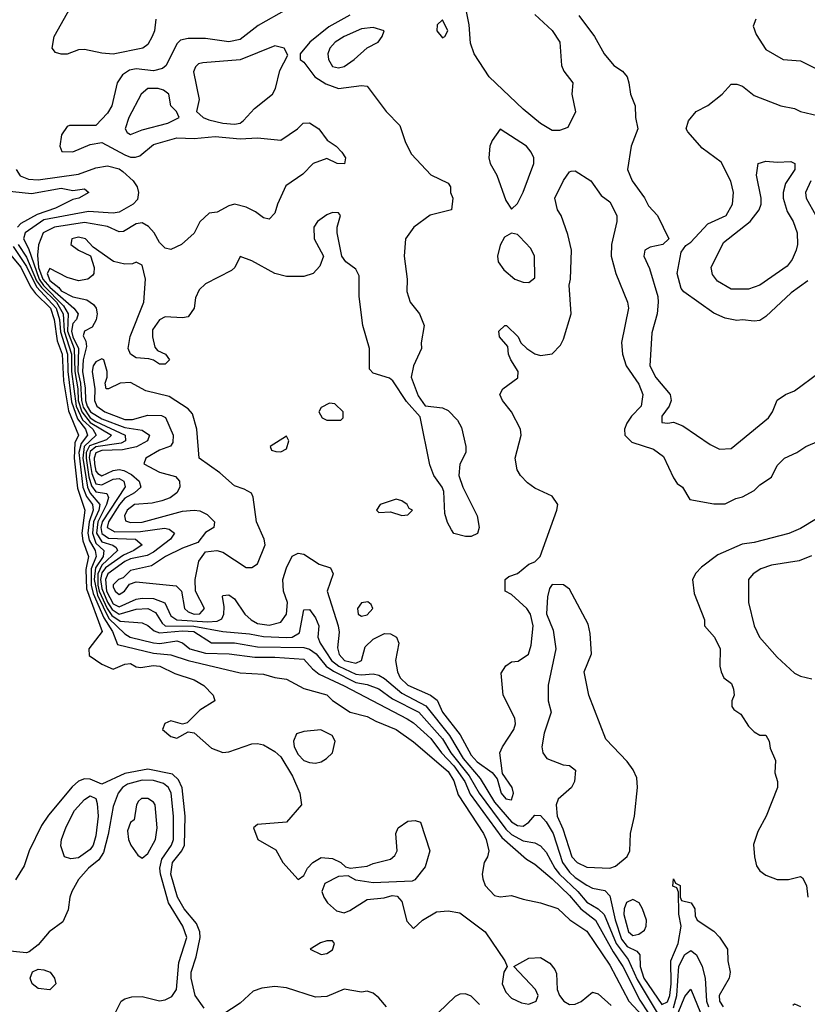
# Model space of a CAD drawing. Header units: inches. Extents: x 2380053 to 2584298, y 380219 to 546618.
# Tile 705 of 788: x 2545526 to 2548254, y 471219 to 474628. Entities that reach past the tile are written whole.
import ezdxf

# ---------------------------------------------------------------- set-up
doc = ezdxf.new("R2010")
doc.units = ezdxf.units.IN
doc.header["$MEASUREMENT"] = 0
doc.layers.add('C5447', color=7, linetype='Continuous')

msp = doc.modelspace()

# ---------------------------------------------------------------- linework, layer by layer
at = {"layer": 'C5447', "color": 2}
for points, elevation in [([(2547310, 474646), (2547370, 474591), (2547396.3, 474550), (2547402.8, 474470), (2547411, 474450), (2547442, 474410), (2547438, 474370), (2547450.9, 474309.1), (2547424.7, 474255.3), (2547395.3, 474244.7), (2547370, 474245.2), (2547330, 474269.2), (2547270, 474319), (2547152.3, 474430), (2547100.7, 474510), (2547087, 474547), (2547082.4, 474610), (2547062.9, 474710)], 22), ([(2546450, 474664), (2546351.8, 474608.2), (2546290, 474559.5), (2546250, 474552), (2546170, 474563.7), (2546110, 474562.9), (2546082.9, 474557.1), (2546070, 474545.2), (2546033, 474470), (2546020.9, 474459.1), (2545990, 474451.3), (2545930, 474458.7), (2545906.4, 474453.6), (2545882.3, 474437.7), (2545864, 474410), (2545844.9, 474330), (2545830, 474305.2), (2545790, 474262), (2545698, 474262), (2545690, 474258), (2545671.3, 474230), (2545664.7, 474190), (2545672, 474172), (2545710, 474171.3), (2545770, 474196), (2545810, 474202.8), (2545890, 474160.3), (2545910, 474152.2), (2545927.5, 474152.5), (2545942.5, 474157.5), (2545990, 474195.8), (2546070, 474219.5), (2546130, 474216.4), (2546203.4, 474223.4), (2546290, 474216), (2546350, 474218.8), (2546430, 474211.3), (2546488, 474250), (2546508, 474270), (2546530, 474271), (2546562, 474250), (2546590.9, 474210.9), (2546622, 474190), (2546642, 474170), (2546654, 474150), (2546651.3, 474128.7), (2546626, 474130), (2546590, 474148), (2546542, 474130), (2546506.4, 474093.6), (2546447.5, 474052.5), (2546418.8, 473990), (2546410, 473958), (2546390, 473938), (2546370, 473942), (2546343.1, 473963.1), (2546310, 473979), (2546270, 473989), (2546250, 473984), (2546210, 473962), (2546182, 473958), (2546150, 473928.7), (2546130, 473889), (2546086, 473850), (2546050, 473832.7), (2546030, 473837.2), (2546010, 473857.2), (2545992, 473890), (2545972.6, 473912.6), (2545950, 473924.5), (2545930, 473922), (2545885.5, 473894.5), (2545870, 473894), (2545830, 473912.4), (2545750, 473926), (2545646.8, 473910), (2545607.2, 473890), (2545591.6, 473848.4), (2545587.4, 473812.6), (2545591.7, 473770), (2545606, 473730), (2545630, 473701.7), (2545713.7, 473630), (2545728.9, 473610), (2545722.8, 473590), (2545710, 473576.4), (2545705.9, 473550), (2545710.1, 473530), (2545729.7, 473490), (2545727.8, 473410), (2545736.9, 473370), (2545739.9, 473310), (2545746.1, 473286.1), (2545770, 473250.1), (2545790, 473236.5), (2545891.6, 473190), (2545892.9, 473170), (2545877.9, 473162.1), (2545790, 473148.9), (2545770, 473133), (2545767.1, 473112.9), (2545776.4, 473056.4), (2545790, 473021.7), (2545810, 473017.3), (2545850, 473037.8), (2545870, 473039.3), (2545887.2, 473030), (2545891.2, 473011.1), (2545811.6, 472890), (2545806.6, 472870), (2545810, 472849.3), (2545833.4, 472833.3), (2545927.3, 472830), (2545950.6, 472810), (2545921.6, 472790), (2545885.4, 472774.6), (2545823.7, 472730), (2545810, 472713), (2545806.4, 472690), (2545810, 472659.1), (2545830, 472611.5), (2545845.9, 472585.9), (2545870, 472569.6), (2545930, 472587.6), (2545970, 472589.1), (2545996, 472576), (2546019, 472539), (2546030, 472529.5), (2546128.8, 472528.8), (2546229.8, 472510.2), (2546321.4, 472501.4), (2546370, 472492.1), (2546450.7, 472489.3), (2546470, 472490.3), (2546494.7, 472505.2), (2546510, 472584.7), (2546530, 472586), (2546550, 472557.3), (2546562, 472530), (2546558.4, 472490), (2546567, 472470), (2546606.5, 472410), (2546631.5, 472390), (2546690, 472362.7), (2546710, 472359.7), (2546750, 472363.2), (2546770, 472358.9), (2546790, 472347.6), (2546850, 472296.9), (2546932.4, 472252.4), (2547014.3, 472150), (2547061.9, 472070), (2547120.4, 472000.4), (2547170, 471918.5), (2547230, 471850.3), (2547250, 471838.3), (2547270, 471835.8), (2547289.5, 471850), (2547310, 471874), (2547330, 471872.7), (2547350, 471850.4), (2547373.2, 471810), (2547406.4, 471710), (2547430, 471676.9), (2547450, 471657.6), (2547490, 471631.6), (2547510, 471621.3), (2547552.8, 471612.8), (2547570, 471594.8), (2547588.3, 471511.7), (2547610, 471444.9), (2547630, 471419.7), (2547663.2, 471403.2), (2547674.4, 471390), (2547675.2, 471350), (2547688.1, 471310), (2547750, 471218.9), (2547770, 471227), (2547777.9, 471250), (2547782.8, 471290), (2547781.6, 471370), (2547806.2, 471430), (2547817.2, 471490), (2547808.8, 471531.1), (2547807.3, 471607.3), (2547802, 471622), (2547788.4, 471628.4), (2547790, 471654), (2547798, 471638), (2547814, 471630), (2547814, 471590), (2547818, 471578), (2547852, 471570), (2547864.7, 471550), (2547865.4, 471525.4), (2547872, 471510), (2547930, 471472), (2547950, 471452), (2547978, 471410), (2547978.8, 471370), (2547986.8, 471330), (2547982.8, 471310), (2547948.8, 471250), (2547950.4, 471230), (2547962, 471210)], 18), ([(2545997.3, 474630), (2545993.4, 474590), (2545984.9, 474570), (2545970, 474542), (2545952, 474530), (2545849.5, 474509.5), (2545810, 474512), (2545750, 474525.2), (2545730, 474524), (2545690, 474509), (2545670, 474509), (2545650, 474515.3), (2545639, 474530), (2545645.1, 474570), (2545702, 474670)], 14), ([(2546670, 474643.5), (2546596.5, 474603.5), (2546530.7, 474550), (2546498, 474510), (2546498, 474490), (2546510, 474481), (2546547.7, 474430), (2546586, 474406), (2546630, 474390.4), (2546710, 474401), (2546730, 474398), (2546794.8, 474310), (2546842.4, 474262.4), (2546862.6, 474202.6), (2546882.8, 474162.8), (2546950, 474091.3), (2547010, 474062), (2547018, 474050), (2547018, 474030), (2547026, 474010), (2547022, 473970), (2546948.3, 473951.7), (2546891, 473910), (2546862.8, 473870), (2546858, 473810), (2546868.4, 473730), (2546866.7, 473686.7), (2546878, 473650), (2546910.6, 473610), (2546927.3, 473570), (2546916, 473510), (2546918, 473490), (2546890.4, 473430), (2546882, 473390), (2546906.4, 473326.4), (2546930, 473291.3), (2546990, 473284), (2547010, 473274.8), (2547042, 473242), (2547056.7, 473216.7), (2547070.8, 473150), (2547070.8, 473130), (2547050.7, 473089.3), (2547047.3, 473050), (2547060.5, 473010), (2547110.8, 472910), (2547118, 472870), (2547111.3, 472848.7), (2547090, 472839), (2547070, 472839.3), (2547030, 472849.3), (2547021.5, 472861.5), (2547007.6, 472887.6), (2546998.7, 472918.7), (2546994.7, 472994.7), (2546989.6, 473010), (2546960.7, 473050), (2546946.7, 473086.7), (2546913.6, 473253.6), (2546866.3, 473306.3), (2546818, 473378), (2546806.8, 473386.8), (2546750, 473404.5), (2546738, 473418), (2546737.2, 473490), (2546714.5, 473570), (2546702, 473670), (2546701.5, 473741.5), (2546690, 473764), (2546655.3, 473790), (2546642, 473810), (2546625.2, 473890), (2546625.2, 473910), (2546637.2, 473950), (2546630, 473959), (2546610, 473961.2), (2546590, 473953.2), (2546558, 473930), (2546544.7, 473910), (2546546, 473870), (2546578, 473810), (2546565.4, 473774.6), (2546542, 473750), (2546510, 473739), (2546450, 473739), (2546410, 473749.2), (2546330, 473793.2), (2546290, 473808), (2546271.3, 473770), (2546259.8, 473760.2), (2546170, 473714), (2546147.1, 473692.9), (2546134.4, 473665.6), (2546130.6, 473629.4), (2546110, 473599), (2546090, 473596), (2546030, 473599.3), (2546010, 473589.2), (2545985.8, 473554.2), (2545985.5, 473530), (2545994.4, 473494.4), (2546002.8, 473482.8), (2546031.3, 473470), (2546044.7, 473450), (2546030, 473435.3), (2546010, 473435.3), (2545989.2, 473449.2), (2545973.6, 473453.6), (2545930, 473457.6), (2545909.8, 473469.8), (2545902, 473490), (2545908.6, 473531.4), (2545956, 473650), (2545962, 473730), (2545950, 473778), (2545930, 473788.7), (2545916.8, 473783.2), (2545890, 473782), (2545851.5, 473791.5), (2545780.2, 473840.2), (2545754, 473870), (2545730, 473875.6), (2545706.8, 473870), (2545702.8, 473850), (2545730, 473830.8), (2545771.2, 473811.1), (2545784, 473770), (2545782.8, 473750), (2545778, 473742), (2545762, 473730), (2545730, 473724.5), (2545690, 473735.6), (2545630, 473767.3), (2545620.8, 473750), (2545630, 473725.4), (2545661.4, 473701.4), (2545670, 473689.5), (2545710, 473669.2), (2545758.3, 473658.3), (2545781.7, 473641.7), (2545790.4, 473630), (2545794.9, 473610), (2545791.4, 473588.5), (2545776.5, 473563.5), (2545751, 473550), (2545746.2, 473533.8), (2545755.1, 473515.1), (2545757.3, 473497.3), (2545745.6, 473450), (2545743.7, 473410), (2545752.7, 473352.7), (2545753.4, 473310), (2545760.1, 473290), (2545771.8, 473270), (2545810, 473245.7), (2545890, 473215.8), (2545950, 473207.2), (2545975.8, 473190), (2545968.2, 473170), (2545930.9, 473149.1), (2545881.6, 473138.4), (2545810, 473136.6), (2545790, 473128.4), (2545783.6, 473110), (2545784.8, 473090), (2545790, 473064.6), (2545797.1, 473057.2), (2545810, 473048.5), (2545850, 473067.9), (2545870, 473071.1), (2545886.9, 473066.9), (2545913.5, 473053.5), (2545940.4, 473030), (2545946, 473010), (2545923.1, 472990), (2545890, 472971.4), (2545871.8, 472950), (2545833.5, 472890), (2545829.5, 472870), (2545855.2, 472855.2), (2545944, 472856), (2546027.6, 472867.6), (2546043.9, 472863.9), (2546062, 472850), (2546048.4, 472830), (2545990, 472784.4), (2545967, 472773), (2545910, 472761.2), (2545890, 472752.4), (2545831.4, 472710), (2545822.9, 472690), (2545826.3, 472650), (2545850, 472605.9), (2545870, 472594.8), (2545930, 472621.6), (2545950, 472625.6), (2545990, 472624.5), (2546029.2, 472609.2), (2546050, 472564.4), (2546070.2, 472550.2), (2546177, 472543), (2546210, 472545.2), (2546226.1, 472553.9), (2546233.6, 472570), (2546234.8, 472594.8), (2546229, 472631), (2546230, 472634), (2546250, 472637.3), (2546270, 472622.8), (2546306, 472570), (2546328.2, 472550), (2546350, 472537.3), (2546390, 472531.6), (2546430, 472542.4), (2546449.7, 472570.3), (2546454, 472610), (2546439.7, 472650), (2546437.6, 472690), (2546449.6, 472730.4), (2546470, 472771), (2546490, 472780.7), (2546510, 472777.3), (2546563.4, 472743.4), (2546602, 472730), (2546612, 472710), (2546590.8, 472650), (2546628.6, 472530), (2546632.4, 472507.6), (2546626.7, 472453.3), (2546632, 472430), (2546650.5, 472410), (2546690, 472400.3), (2546709.4, 472410), (2546722.7, 472457.3), (2546750, 472483), (2546790, 472503), (2546810, 472502), (2546831.3, 472490), (2546838.8, 472470), (2546828.2, 472410), (2546834.9, 472370), (2546843.6, 472350), (2546870, 472324.4), (2546949.3, 472289.3), (2546971.7, 472271.7), (2546990.3, 472230), (2547052.1, 472152), (2547090, 472081.3), (2547110, 472058.7), (2547162, 472022), (2547179.9, 471999.9), (2547194, 471950), (2547210, 471930.8), (2547230, 471926.8), (2547236.2, 471950), (2547231.6, 471970), (2547198.6, 472018.6), (2547189.5, 472090), (2547198, 472110), (2547238, 472170), (2547243.7, 472190), (2547240.9, 472210), (2547200.9, 472290), (2547194, 472366), (2547210, 472391.3), (2547230, 472404.7), (2547252.9, 472407.1), (2547288.8, 472431.1), (2547298, 472462), (2547304, 472530), (2547295.3, 472570), (2547282, 472590), (2547230, 472638), (2547208, 472650), (2547208, 472690), (2547220.2, 472699.8), (2547250, 472711), (2547290, 472742.8), (2547310, 472750.8), (2547329.2, 472770), (2547387, 472930), (2547389.4, 472950), (2547370, 472978), (2547310, 473006.6), (2547284.9, 473024.9), (2547260.9, 473050), (2547249.6, 473070), (2547242.4, 473110), (2547262.4, 473190), (2547260.7, 473210), (2547229.6, 473270), (2547198, 473310), (2547189.3, 473330), (2547199.3, 473350), (2547251.5, 473388.5), (2547252.7, 473410), (2547226.6, 473450), (2547219, 473470), (2547216.4, 473496.4), (2547188, 473530), (2547186, 473550), (2547206, 473570), (2547212, 473570), (2547252, 473530), (2547262, 473510), (2547282, 473490), (2547310, 473471.3), (2547330, 473466), (2547370, 473471.3), (2547398.6, 473501.4), (2547410, 473522), (2547436, 473610), (2547429.1, 473709.1), (2547434, 473730), (2547437.2, 473830), (2547424.7, 473884.7), (2547402, 473950), (2547388.7, 473970), (2547379, 474010), (2547410, 474072), (2547430, 474102), (2547436.4, 474103.6), (2547450, 474104.7), (2547504.7, 474070), (2547539.8, 474019.8), (2547570, 473998), (2547594.8, 473950), (2547594.8, 473930), (2547576, 473850), (2547574.8, 473810), (2547590.8, 473750), (2547631, 473650), (2547634.8, 473630), (2547610.9, 473510.9), (2547613.4, 473470), (2547626.4, 473430), (2547670, 473366.8), (2547683.8, 473330), (2547678, 473290), (2547644.8, 473255.2), (2547628.7, 473231.3), (2547620.5, 473210), (2547622, 473190), (2547646, 473166), (2547720.9, 473140.9), (2547755.9, 473115.9), (2547790, 473042), (2547802.8, 473022.8), (2547822, 473010), (2547847.1, 472967.1), (2547930, 472952), (2547970, 472952), (2548006, 472970), (2548030, 472976), (2548070, 472998), (2548090, 473018), (2548130, 473044.7), (2548150, 473084.7), (2548175.3, 473110), (2548218, 473130), (2548249.3, 473150.7), (2548333.6, 473186.4)], 22), ([(2547462.3, 474642.3), (2547517.3, 474570), (2547550.7, 474510), (2547584, 474470), (2547614, 474450), (2547630.4, 474430.4), (2547636.3, 474410), (2547642, 474370), (2547657.3, 474330), (2547658.8, 474290), (2547666.8, 474250), (2547644, 474190), (2547630.7, 474110), (2547647.7, 474070), (2547690, 474011), (2547703.7, 473983.7), (2547734.8, 473950), (2547774, 473870), (2547754, 473850), (2547710, 473841.2), (2547691.3, 473830), (2547687.3, 473810), (2547707.1, 473767.1), (2547736.3, 473670), (2547738, 473650), (2547734.4, 473610), (2547715.6, 473544.4), (2547708.6, 473430), (2547729.2, 473389.2), (2547778.8, 473330), (2547782.8, 473310), (2547776, 473290), (2547750, 473255.3), (2547750, 473234), (2547771.3, 473231.3), (2547790, 473234.8), (2547822.5, 473222.5), (2547917.1, 473157.1), (2547950, 473140.7), (2547990, 473144), (2548119, 473250), (2548134, 473270), (2548149.3, 473310.7), (2548178, 473330), (2548210, 473342.8), (2548294.2, 473405.8)], 26), ([(2548076, 474630), (2548066.4, 474606.4), (2548076.8, 474576.8), (2548110, 474524.7), (2548170, 474491), (2548230, 474486), (2548290, 474456)], 30), ([(2548255.9, 473724.1), (2548198, 473682), (2548110, 473600.9), (2548090, 473587.3), (2548070, 473584.5), (2548030, 473589.5), (2548010, 473587.3), (2547970, 473594.5), (2547930, 473612.3), (2547826, 473686), (2547817, 473697), (2547802.7, 473750), (2547817.2, 473822.8), (2547833.2, 473846.8), (2547850, 473858), (2547910, 473921), (2547972.7, 473950), (2547994.5, 473990), (2547998, 474030), (2547989.5, 474069.5), (2547955.5, 474135.5), (2547890, 474184), (2547840.2, 474240.2), (2547834, 474250), (2547842, 474278), (2547869.4, 474310.6), (2547910, 474330.8), (2547959, 474370), (2547990, 474404.7), (2548010, 474404.7), (2548030, 474398), (2548070, 474366), (2548162, 474330), (2548210, 474320.7), (2548230, 474311), (2548308.4, 474291.6)], 26), ([(2545513.4, 474110), (2545527.9, 474087.9), (2545556.7, 474076.7), (2545590, 474073.4), (2545730, 474094), (2545790, 474115.8), (2545830, 474122), (2545870, 474111.8), (2545883.2, 474103.2), (2545919.1, 474070), (2545932.7, 474050), (2545937, 474030), (2545934.1, 474005.9), (2545919.1, 473990), (2545870, 473961.3), (2545850, 473958.3), (2545764.2, 473964.2), (2545610, 473935), (2545545.3, 473890), (2545539, 473870), (2545556.4, 473836.5), (2545593.5, 473730), (2545608.3, 473708.3), (2545678.1, 473638.1), (2545694.4, 473610), (2545691.8, 473550), (2545714.9, 473490), (2545716.7, 473410), (2545727, 473350), (2545728.2, 473310), (2545740.8, 473270), (2545770, 473233.1), (2545844.2, 473190), (2545826.2, 473173.8), (2545767.3, 473152.7), (2545756.4, 473130), (2545755.9, 473110), (2545765.1, 473045.1), (2545774.4, 473014.4), (2545790, 472994), (2545827.4, 472987.4), (2545833.5, 472973.5), (2545826.7, 472950), (2545796.4, 472890), (2545791.9, 472850), (2545810, 472820.1), (2545848.5, 472808.5), (2545860.3, 472800.3), (2545865.3, 472790), (2545810, 472739.6), (2545796.1, 472710), (2545796.7, 472670), (2545801.6, 472650), (2545829, 472589), (2545844.9, 472564.9), (2545873.9, 472546.1), (2545950, 472539.5), (2545970, 472530.4), (2545991.7, 472511.7), (2546010, 472505.2), (2546090, 472512.3), (2546129.4, 472509.4), (2546190.3, 472470.3), (2546269.8, 472470.2), (2546350, 472457.1), (2546510, 472454.3), (2546530, 472449.2), (2546552.8, 472432.8), (2546587.9, 472390), (2546612.5, 472372.5), (2546690, 472333.7), (2546730, 472326), (2546770, 472311.4), (2546817.3, 472277.3), (2546908.7, 472230), (2546990, 472138.5), (2547019.8, 472090), (2547082.8, 472010), (2547117.4, 471950), (2547210, 471824.9), (2547230, 471807.5), (2547270, 471784.9), (2547310, 471778.4), (2547330, 471768), (2547350, 471745.5), (2547379.2, 471690), (2547395.6, 471670), (2547459.7, 471610), (2547490, 471572.7), (2547530, 471549.1), (2547550, 471530.3), (2547592, 471430), (2547634, 471374), (2547664.7, 471304.7), (2547733.6, 471190)], 14), ([(2548266, 474070), (2548248.2, 474030), (2548250.5, 474010), (2548283.8, 473950)], 26), ([(2545470, 474037.1), (2545566.4, 474026.4), (2545670, 474045.2), (2545710, 474037.1), (2545750, 474042.8), (2545766, 474030), (2545731.3, 474010), (2545710, 474006), (2545650, 473976.2), (2545586.3, 473953.7), (2545530, 473922.5), (2545518, 473910)], 10), ([(2545503.5, 473843.5), (2545550, 473774), (2545583.9, 473703.9), (2545652.7, 473630), (2545664.4, 473590), (2545667.3, 473547.3), (2545692, 473470), (2545692.8, 473410), (2545705.7, 473305.7), (2545725.8, 473245.8), (2545754.4, 473210), (2545760.5, 473190), (2545739.3, 473160.7), (2545731.3, 473130), (2545745, 473010), (2545757.7, 472977.7), (2545778.1, 472950), (2545780.7, 472930), (2545766.8, 472890), (2545762.6, 472850), (2545766.5, 472826.5), (2545787.5, 472790), (2545791.3, 472770), (2545773.6, 472726.4), (2545773.9, 472670), (2545780.9, 472640.9), (2545816.9, 472556.9), (2545847.9, 472510), (2545865.1, 472465.1), (2545990, 472435.4), (2546050, 472429.3), (2546110, 472409.1), (2546290, 472366.7), (2546370, 472362.4), (2546410, 472350.5), (2546450, 472344.9), (2546510, 472312.7), (2546590.3, 472290.3), (2546610, 472270.8), (2546670.5, 472230.5), (2546730, 472215.5), (2546759, 472199), (2546830, 472170.4), (2546890, 472127.7), (2547010, 472025.3), (2547030, 471993), (2547044.3, 471944.3), (2547132.4, 471810), (2547142, 471790), (2547150.7, 471750), (2547146, 471730), (2547134.8, 471710), (2547127.3, 471670), (2547130, 471654), (2547138.8, 471630), (2547170, 471596), (2547190, 471591), (2547230, 471596), (2547270, 471582.8), (2547330, 471570.8), (2547390, 471550.6), (2547431.9, 471511.8), (2547490, 471472.7), (2547570, 471354.9), (2547636.1, 471230), (2547701, 471161)], 6), ([(2545520.4, 473850), (2545550, 473806), (2545584.5, 473724.5), (2545601.3, 473701.3), (2545653, 473650), (2545676.9, 473610), (2545679.6, 473550), (2545705.2, 473470), (2545705.1, 473410), (2545721.4, 473290), (2545743, 473243), (2545779.5, 473210), (2545791.3, 473190), (2545749.8, 473150.2), (2545744.3, 473110), (2545760.3, 473010), (2545770, 472989.4), (2545803.5, 472950), (2545800.1, 472930), (2545781.9, 472890), (2545777.7, 472850), (2545790, 472815.9), (2545817.2, 472790), (2545815.3, 472770), (2545788.7, 472730), (2545783.7, 472690), (2545795.8, 472635.8), (2545835.3, 472555.3), (2545890, 472501.3), (2545908.6, 472490), (2545990, 472470.2), (2546011.5, 472468.5), (2546070, 472477.6), (2546090, 472470.7), (2546115.5, 472450), (2546170, 472435.2), (2546252.1, 472432.1), (2546340.7, 472420.7), (2546410, 472421.5), (2546510, 472414), (2546540.2, 472380.2), (2546562.7, 472362.7), (2546650, 472322.2), (2546867.6, 472207.6), (2546890, 472193.1), (2546950, 472139), (2546987.1, 472090), (2547030, 472045), (2547067.8, 471990), (2547086.2, 471946.2), (2547196.2, 471796.2), (2547281.8, 471721.8), (2547310, 471704.4), (2547370, 471653.6), (2547430, 471595.2), (2547469.5, 471549.4), (2547520.3, 471510), (2547581.1, 471401.1), (2547615.5, 471350), (2547673.9, 471233.9), (2547703, 471190)], 10), ([(2545494.6, 473814.6), (2545530, 473771.3), (2545563.4, 473703.4), (2545580.8, 473680.8), (2545633.2, 473630), (2545645.2, 473590), (2545656, 473516), (2545673.1, 473470), (2545677.5, 473377.5), (2545694.5, 473274.5), (2545730.2, 473190), (2545717.2, 473162.8), (2545714.4, 473110), (2545726, 473006), (2545751.9, 472930), (2545741.8, 472850), (2545744.3, 472824.3), (2545764.2, 472770), (2545754.9, 472725.1), (2545757.5, 472657.5), (2545811.3, 472510), (2545765.5, 472450), (2545767.1, 472427.1), (2545810, 472397.1), (2545850, 472379.3), (2545890, 472396.3), (2545910, 472399.1), (2545930, 472387.3), (2545945.8, 472385.8), (2545988.3, 472391.7), (2546011.3, 472390), (2546063.9, 472363.9), (2546130, 472343), (2546163.4, 472323.4), (2546196, 472290), (2546202, 472270), (2546150, 472237.2), (2546106.4, 472193.6), (2546090, 472188.7), (2546050, 472200.9), (2546028.8, 472191.2), (2546020.7, 472170), (2546050, 472146.8), (2546070, 472141), (2546110, 472162.8), (2546130, 472158.8), (2546190, 472106), (2546230, 472090.5), (2546250, 472093), (2546330, 472120.5), (2546350, 472121.6), (2546370, 472117.1), (2546410, 472094.9), (2546430, 472075.5), (2546470.9, 472009.1), (2546496, 471950), (2546502, 471910), (2546450.5, 471849.5), (2546350, 471841.2), (2546336, 471830), (2546350.7, 471790), (2546413.4, 471753.4), (2546437.1, 471710), (2546490, 471651.3), (2546510, 471664.7), (2546522.7, 471690), (2546541.2, 471710), (2546570, 471727.7), (2546610, 471724), (2546638, 471710), (2546654.8, 471694.8), (2546670.7, 471690.7), (2546730, 471697.3), (2546750, 471706.8), (2546810, 471721), (2546825.6, 471734.4), (2546834, 471750), (2546829.3, 471810), (2546837.2, 471830), (2546870, 471853.4), (2546895.3, 471855.3), (2546914, 471850), (2546946.8, 471750), (2546930, 471695.3), (2546894.8, 471650), (2546885.6, 471645.6), (2546750, 471639.3), (2546690, 471649.3), (2546664, 471664), (2546630, 471661.2), (2546582.8, 471637.2), (2546573, 471610), (2546579.3, 471590), (2546592.7, 471570), (2546622.8, 471542.7), (2546650, 471535.8), (2546670, 471543.7), (2546730, 471582), (2546788, 471588), (2546816.3, 471596.3), (2546833, 471593), (2546850, 471574.8), (2546867.2, 471507.2), (2546890, 471482), (2546921.2, 471510), (2546970, 471539.1), (2547010, 471542.8), (2547050, 471536), (2547138.8, 471470), (2547206.8, 471370), (2547214, 471350), (2547202.8, 471330), (2547197.1, 471290), (2547210, 471260.7), (2547230, 471240.4), (2547264.5, 471224.5), (2547290, 471219.5), (2547314.5, 471230), (2547322, 471250), (2547312.3, 471270), (2547238, 471350), (2547290, 471378.8), (2547330, 471381), (2547362, 471362), (2547379.8, 471339.8), (2547385.4, 471325.4), (2547388, 471270), (2547395.8, 471250), (2547410.6, 471230), (2547430, 471218.7), (2547450, 471219.5), (2547471.1, 471228.9), (2547510, 471260.7), (2547530, 471255.5), (2547575.1, 471215.1)], 2), ([(2548336, 472930), (2548230, 472867), (2548190, 472849.3), (2548070, 472818), (2548027.9, 472812.1), (2547944.5, 472775.5), (2547887.5, 472732.5), (2547867.9, 472712.1), (2547856, 472690), (2547862, 472642), (2547898, 472550), (2547898, 472530), (2547932, 472490), (2547952, 472450), (2547951.3, 472390), (2547956, 472370), (2547964.7, 472350), (2547991.3, 472330), (2547998, 472310), (2548001, 472290), (2547992, 472270), (2547992, 472250), (2547999.6, 472239.6), (2548023.6, 472223.6), (2548050, 472182), (2548070, 472162), (2548090, 472151.3), (2548110.8, 472150.8), (2548122, 472130), (2548125.4, 472105.4), (2548143.6, 472063.6), (2548141, 472021), (2548150.9, 471990.9), (2548151, 471970), (2548111, 471870), (2548083, 471817), (2548067.7, 471772.3), (2548070.6, 471730), (2548078.5, 471698.5), (2548090, 471681), (2548110, 471666), (2548150, 471651), (2548188.8, 471651.1), (2548230, 471662), (2548236.9, 471656.9), (2548251.3, 471630), (2548256, 471590)], 22), ([(2548268.1, 472771.9), (2548225.5, 472754.5), (2548130, 472739.5), (2548092.8, 472727.2), (2548066, 472710), (2548050.7, 472690), (2548050.6, 472610), (2548070.4, 472530), (2548088, 472490), (2548150, 472421), (2548210, 472366), (2548230, 472354.8), (2548270, 472346)], 26), ([(2546165.1, 471205.1), (2546133.6, 471250), (2546120.5, 471310), (2546119.6, 471330), (2546137.1, 471382.9), (2546151.2, 471450), (2546149.8, 471470), (2546138.3, 471498.3), (2546095.4, 471550), (2546072.4, 471590), (2546049.8, 471670.2), (2546055.8, 471710), (2546087.1, 471750), (2546096.4, 471770), (2546098.7, 471870), (2546088.8, 471968.8), (2546075.8, 471995.8), (2546055.5, 472015.5), (2545970, 472033.3), (2545890, 472018.3), (2545810, 471981.2), (2545770, 471998), (2545750, 471999.5), (2545730, 471992), (2545707.9, 471972.1), (2545625.6, 471874.4), (2545602, 471838), (2545558.3, 471750), (2545541.6, 471698.4), (2545511.9, 471650)], 2), ([(2545848, 471170), (2545878, 471230), (2545890, 471238), (2545914.6, 471245.4), (2545950, 471246), (2546010, 471230.8), (2546030, 471234), (2546053.4, 471246.6), (2546069.5, 471270.5), (2546076.8, 471363.2), (2546105.1, 471450), (2546091.1, 471490), (2546042, 471570), (2546013.5, 471670), (2546011.6, 471690), (2546018.7, 471721.3), (2546052, 471770), (2546059.3, 471790), (2546059.3, 471870), (2546050.8, 471950), (2546041.2, 471970), (2546024.1, 471984.1), (2545990, 471993.5), (2545950, 471995), (2545899.2, 471980.8), (2545881.7, 471970), (2545867.4, 471950), (2545850, 471904), (2545833, 471807), (2545815.8, 471744.2), (2545800.6, 471719.4), (2545764.4, 471690), (2545729.3, 471650.7), (2545706.7, 471610), (2545699.5, 471590), (2545693.8, 471546.2), (2545675.8, 471504.2), (2545628, 471470), (2545590, 471425.2), (2545559.1, 471400.9), (2545550, 471397.2), (2545470, 471405.2)], 6), ([(2547790, 471206.3), (2547802.1, 471250), (2547809.3, 471350.7), (2547830, 471392), (2547850, 471404.9), (2547870, 471390.4), (2547890.2, 471350.2), (2547900.2, 471310), (2547905, 471230), (2547911.3, 471210)], 14), ([(2546796, 471210), (2546770, 471241.2), (2546750, 471257.2), (2546730, 471264), (2546710, 471261.2), (2546650, 471271.3), (2546590, 471245.7), (2546550, 471243.5), (2546450, 471275.8), (2546410, 471281.1), (2546364.8, 471275.2), (2546335.1, 471264.9), (2546290, 471222.4), (2546230, 471183.7)], 2), ([(2547118.2, 471218.2), (2547090, 471246.9), (2547070, 471255.4), (2547050, 471254.3), (2547034, 471246), (2546975.3, 471190)], 2), ([(2547806.3, 471190), (2547830, 471246), (2547850, 471271), (2547883.5, 471190)], 10), ([(2548204.1, 471215.9), (2548210, 471221), (2548230, 471211)], 18)]:
    msp.add_lwpolyline(points, dxfattribs=dict(at, elevation=elevation))
for points, elevation in [([(2546990, 474628), (2546972, 474610), (2546971.3, 474590), (2546990, 474566), (2546998, 474570), (2547008.7, 474590)], 26), ([(2546750, 474601.2), (2546710, 474596.2), (2546650, 474569.7), (2546618.4, 474550), (2546600.3, 474530), (2546593.4, 474510), (2546595.8, 474490), (2546610, 474466.4), (2546630, 474461.3), (2546650, 474466.4), (2546684.5, 474490), (2546730, 474531), (2546768, 474550), (2546782, 474570), (2546788, 474590)], 26), ([(2546410, 474538), (2546290, 474489.4), (2546160.7, 474479.3), (2546144.8, 474475.2), (2546134.4, 474465.6), (2546127.9, 474447.9), (2546147.7, 474352.3), (2546138, 474310), (2546161, 474290), (2546181.6, 474281.6), (2546230, 474270.2), (2546270, 474266.7), (2546289.7, 474270.3), (2546301.3, 474278.7), (2546338.9, 474321.1), (2546401.2, 474370), (2546412.3, 474390), (2546427.6, 474452.4), (2546454.6, 474505.4), (2546442, 474530)], 22), ([(2546006, 474390), (2545970.4, 474389.6), (2545946.4, 474370), (2545904.4, 474290), (2545890.8, 474250), (2545898, 474238), (2545910, 474230.8), (2545950, 474246.7), (2546039, 474270), (2546078, 474290), (2546068.7, 474310), (2546049.6, 474329.6), (2546042.7, 474370), (2546024.2, 474384.2)], 22), ([(2547190, 474248.7), (2547162.8, 474210), (2547154.8, 474190), (2547151, 474150), (2547156, 474130), (2547178.8, 474090), (2547210, 474002), (2547230, 473972), (2547250, 473992), (2547270, 474031.3), (2547306.6, 474130), (2547306.6, 474150), (2547298, 474170), (2547281.2, 474190)], 26), ([(2548150, 474134.8), (2548197.3, 474137.3), (2548210.5, 474130.5), (2548210.4, 474110), (2548178.4, 474061.6), (2548170.4, 474030), (2548170.4, 474010), (2548183.9, 473963.9), (2548204.9, 473930), (2548219.3, 473890), (2548219.5, 473850), (2548214.9, 473830), (2548202, 473798), (2548184.8, 473775.2), (2548090, 473709.3), (2548050, 473695.1), (2547990, 473695.1), (2547942.7, 473722.7), (2547926, 473746), (2547920.7, 473770), (2547963.5, 473856.5), (2548056, 473930), (2548087, 473970), (2548094, 473990), (2548094.5, 474010), (2548078, 474090), (2548084, 474130), (2548110, 474138.8)], 22), ([(2547230, 473889), (2547205.2, 473874.8), (2547190, 473848), (2547180.7, 473810), (2547182.8, 473790), (2547202.5, 473762.5), (2547241, 473730), (2547270, 473719.1), (2547290, 473718.8), (2547310, 473734), (2547309.2, 473810), (2547296.6, 473836.6), (2547257.5, 473877.5), (2547250, 473884)], 26), ([(2545810, 473454), (2545790, 473444), (2545780.7, 473430), (2545777.3, 473410), (2545786.7, 473350), (2545785.3, 473310), (2545793, 473290), (2545820.4, 473270), (2545890, 473243.8), (2545916.5, 473243.5), (2545970, 473258.4), (2546017.5, 473257.5), (2546030.5, 473250.5), (2546058, 473190), (2546055.9, 473164.1), (2546048, 473152), (2546010, 473138), (2545962.8, 473110), (2545956, 473090), (2546010, 473062), (2546066.2, 473046.2), (2546079.1, 473030), (2546080.5, 473010), (2546070.6, 472990), (2546047.4, 472972.6), (2546018, 472962), (2545985.3, 472954.8), (2545924, 472950), (2545898.4, 472930), (2545888.7, 472910), (2545893, 472893), (2545910, 472887.1), (2545950, 472888.4), (2546090, 472927), (2546130, 472930.4), (2546150, 472928.2), (2546175.1, 472915.1), (2546201, 472890), (2546198, 472870), (2546170, 472852.7), (2546142.5, 472817.5), (2546090, 472798.7), (2546030.6, 472770), (2545982.8, 472737.3), (2545910, 472720.9), (2545884.1, 472695.9), (2545868, 472690), (2545850, 472672), (2545850, 472664.7), (2545856.3, 472650), (2545870, 472638), (2545889.2, 472650), (2545906.6, 472673.4), (2545930, 472682), (2546067.7, 472667.7), (2546086.8, 472650), (2546096.3, 472590), (2546110, 472578), (2546130, 472569.4), (2546150, 472570.7), (2546166.6, 472590), (2546134.5, 472650), (2546133.3, 472690), (2546147, 472753), (2546170, 472786), (2546209.3, 472790.7), (2546230, 472784.9), (2546310, 472731.3), (2546330, 472731.3), (2546350, 472744.7), (2546376, 472810), (2546372.7, 472830), (2546346.6, 472890), (2546334.6, 472974.6), (2546328.7, 472988.7), (2546303.1, 473003.1), (2546270, 473014), (2546218.9, 473058.9), (2546148, 473110), (2546139, 473210), (2546124.1, 473264.1), (2546110, 473281.2), (2546043.2, 473323.2), (2545963, 473343), (2545910, 473372.3), (2545874, 473370), (2545834, 473350), (2545826, 473350), (2545822, 473370), (2545828.7, 473390), (2545828.7, 473410), (2545818, 473450)], 26), ([(2546599.6, 473300.4), (2546570, 473286), (2546562, 473270), (2546574, 473250), (2546590, 473242), (2546630, 473242), (2546638, 473242), (2546646, 473250), (2546646, 473270), (2546618, 473298)], 26), ([(2546450, 473186), (2546394, 473150), (2546398, 473138), (2546412.7, 473132.7), (2546430, 473132), (2546450, 473142), (2546458, 473170)], 26), ([(2546830, 472968), (2546774, 472950), (2546762, 472930), (2546770, 472922), (2546810, 472924.7), (2546850, 472912), (2546870, 472914), (2546886, 472930), (2546875.3, 472935.3), (2546868, 472950), (2546850, 472962)], 26), ([(2547370, 472672.7), (2547361.4, 472658.6), (2547354, 472630), (2547350.9, 472570.9), (2547374, 472514), (2547382.8, 472450), (2547355.9, 472324.1), (2547356.3, 472270), (2547367.3, 472230), (2547342, 472158), (2547334.9, 472110), (2547338, 472090), (2547351.3, 472070), (2547407.9, 472047.9), (2547430, 472046), (2547450.7, 472030), (2547447.3, 471990), (2547437.3, 471970), (2547390.5, 471929.5), (2547383.8, 471910), (2547387.9, 471870), (2547407.1, 471827.1), (2547438.8, 471730), (2547456.3, 471710), (2547490, 471694.4), (2547569.5, 471690.5), (2547590, 471697.3), (2547630, 471731), (2547639.5, 471750), (2547642, 471810), (2547655.6, 471870), (2547666, 471970), (2547663.5, 472003.5), (2547651, 472031), (2547630, 472059.3), (2547556.6, 472136.6), (2547497, 472290), (2547480.7, 472370), (2547507, 472433), (2547502.4, 472502.4), (2547494.9, 472534.9), (2547430, 472657), (2547410, 472672)], 22), ([(2546732.3, 472612.3), (2546710, 472608.7), (2546696, 472590), (2546698, 472570), (2546710, 472562.8), (2546730, 472567.7), (2546748.7, 472590), (2546743.1, 472603.1)], 26), ([(2546569.4, 472169.4), (2546510, 472163.6), (2546484.2, 472155.8), (2546474.4, 472130), (2546477, 472110), (2546490, 472083.8), (2546510, 472063.7), (2546530, 472055.8), (2546550, 472054.4), (2546570, 472059.1), (2546589, 472070), (2546609, 472090), (2546619, 472130), (2546608.7, 472150)], 6), ([(2545702.7, 471722.7), (2545681.2, 471730), (2545668.2, 471768.2), (2545671.2, 471790), (2545686.7, 471833.3), (2545715.6, 471890), (2545750, 471927.7), (2545770, 471941), (2545790, 471932), (2545794.2, 471914.2), (2545797.8, 471870), (2545790, 471802), (2545780.8, 471770), (2545770, 471754.7), (2545730, 471726.6)], 2), ([(2545970, 471932), (2545948.4, 471931.6), (2545938, 471922), (2545931, 471910), (2545922, 471858), (2545910, 471848), (2545899.8, 471820.2), (2545902.8, 471790), (2545911, 471770), (2545935.3, 471735.3), (2545950, 471724.7), (2545970, 471741), (2545996, 471790), (2546002, 471830), (2545995.1, 471910), (2545990, 471919)], 10), ([(2547650, 471582), (2547628, 471571.9), (2547619.6, 471550), (2547619, 471530), (2547634.9, 471470), (2547650, 471457.6), (2547670, 471461.3), (2547690, 471476), (2547696.2, 471490), (2547696.9, 471510), (2547683.6, 471550), (2547671.8, 471570)], 22), ([(2546590, 471439.3), (2546567.7, 471432.3), (2546532, 471410), (2546570, 471391.3), (2546590, 471394.8), (2546610, 471407.3), (2546616, 471430), (2546610, 471439)], 2), ([(2545630, 471269.3), (2545590, 471274), (2545568.7, 471290), (2545562, 471310), (2545570, 471332), (2545590, 471341), (2545610, 471338.8), (2545631, 471330), (2545646, 471310), (2545650.8, 471290)], 6)]:
    msp.add_lwpolyline(points, close=True, dxfattribs=dict(at, elevation=elevation))

doc.saveas('drawing.dxf')
